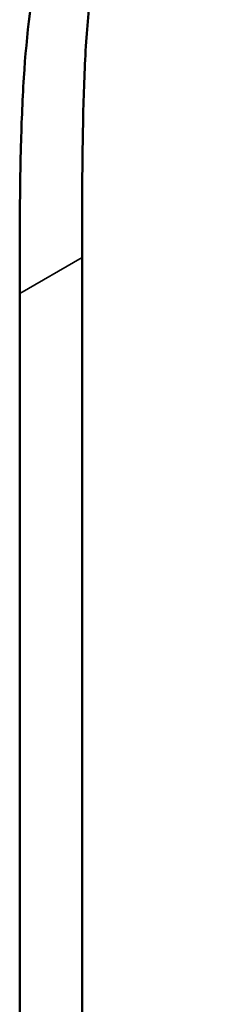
# Model space of a CAD drawing. Header units: millimetres. Extents: x 0 to 2100, y 0 to 1485.
# Tile 334 of 656: x 1656 to 1661, y 967 to 990. Entities that reach past the tile are written whole.
import ezdxf

# ---------------------------------------------------------------- set-up
doc = ezdxf.new("R2010")
doc.units = ezdxf.units.MM
doc.header["$LTSCALE"] = 5
doc.layers.add('Sichtbar (ISO)', color=7, linetype='Continuous', lineweight=50)
doc.layers.add('Sichtbar schmal (ISO)', color=7, linetype='Continuous', lineweight=35)

msp = doc.modelspace()

# ---------------------------------------------------------------- linework, layer by layer
at = {"layer": 'Sichtbar (ISO)'}
for p, q in [((1657.5151, 984.3456), (1657.5151, 928.9464)), ((1656.1009, 983.5291), (1656.1009, 928.1299))]:
    msp.add_line(p, q, dxfattribs=at)
for points, knots in [([(1674.1321, 1020.6644), (1674.1321, 1019.6219), (1674.1293, 1017.9346), (1674.0823, 1015.6832), (1673.9875, 1013.9557), (1673.816, 1012.4168), (1673.5778, 1011.2399), (1673.256, 1010.2081), (1672.6728, 1008.8894), (1671.7442, 1007.6375), (1670.7657, 1006.5943), (1670.0298, 1005.8602), (1668.7978, 1004.6711), (1666.2246, 1002.2222), (1663.5291, 999.6892), (1661.3397, 997.5553), (1660.4013, 996.5556), (1659.3593, 995.2833), (1658.5007, 993.8419), (1657.8414, 991.706), (1657.611, 989.7093), (1657.5151, 987.0888), (1657.5151, 985.4358), (1657.5151, 984.3456)], [0, 0, 0, 0, 0.0608257, 0.0985275, 0.1329671, 0.1649618, 0.1947283, 0.2111858, 0.2391865, 0.2987194, 0.3323121, 0.3537806, 0.3823973, 0.4706436, 0.6409893, 0.6818033, 0.7173771, 0.750735, 0.8116004, 0.8437163, 0.9035957, 0.9364005, 1, 1, 1, 1]), ([(1656.1009, 983.5291), (1656.1009, 984.6193), (1656.1009, 986.2723), (1656.1968, 988.8928), (1656.4272, 990.8895), (1657.0865, 993.0254), (1657.9451, 994.4669), (1658.9871, 995.7391), (1659.9255, 996.7388), (1662.1149, 998.8727), (1664.8104, 1001.4057), (1667.3836, 1003.8546), (1668.6156, 1005.0437), (1669.3515, 1005.7778), (1670.33, 1006.821), (1671.2586, 1008.0729), (1671.8418, 1009.3916), (1672.1636, 1010.4234), (1672.4018, 1011.6003), (1672.5733, 1013.1393), (1672.6681, 1014.8667), (1672.7151, 1017.1181), (1672.7179, 1018.8054), (1672.7179, 1019.8479)], [0, 0, 0, 0, 0.0635995, 0.0964043, 0.1562837, 0.1883996, 0.249265, 0.2826229, 0.3181967, 0.3590107, 0.5293564, 0.6176027, 0.6462194, 0.6676879, 0.7012806, 0.7608135, 0.7888142, 0.8052717, 0.8350382, 0.8670329, 0.9014725, 0.9391743, 1, 1, 1, 1])]:
    msp.add_open_spline(points, degree=3, knots=knots, dxfattribs=at)
at = {"layer": 'Sichtbar schmal (ISO)'}
msp.add_line((1656.1009, 983.5291), (1657.5151, 984.3456), dxfattribs=at)

doc.saveas('drawing.dxf')
